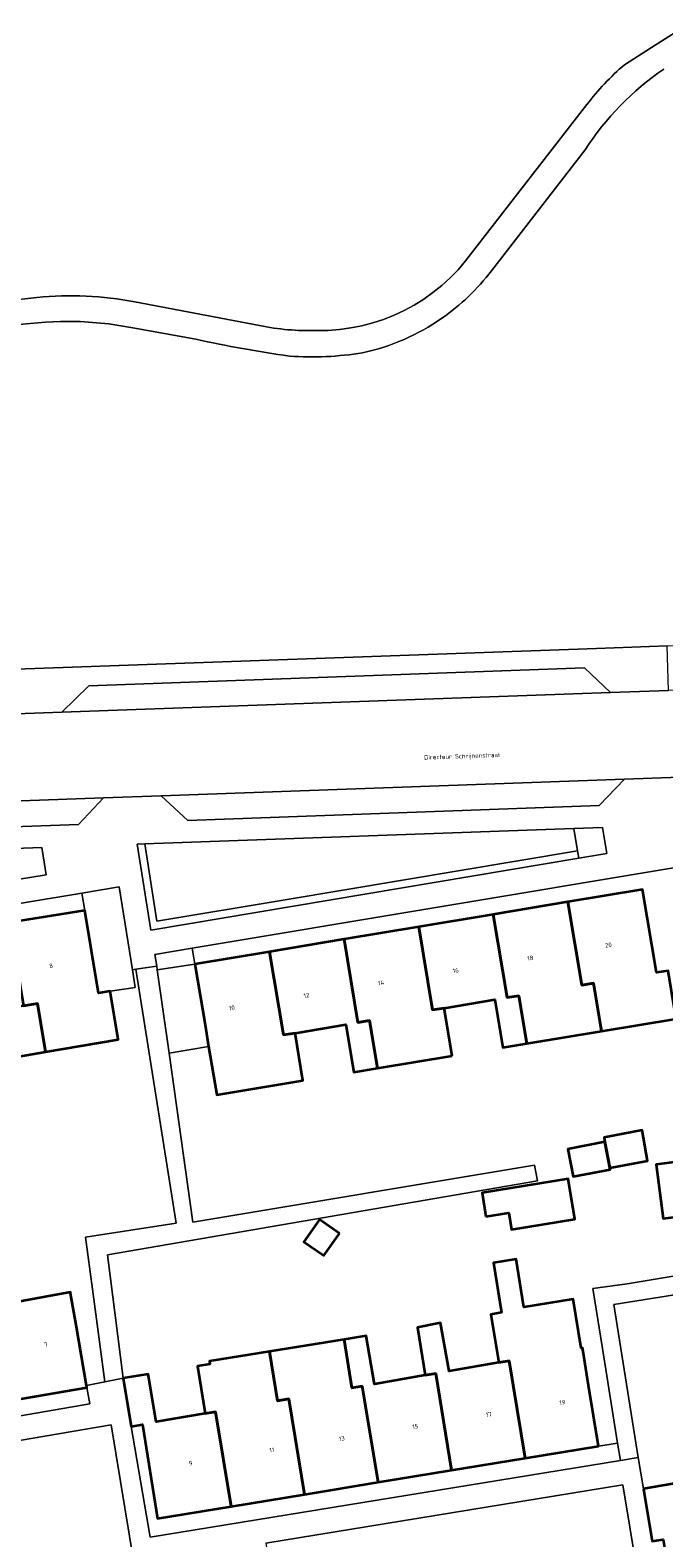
# Model space of a CAD drawing. Header units: metres. Extents: x 197700 to 204338, y 317132 to 325229.
# Tile 885 of 1056: x 203156 to 203208, y 320377 to 320500. Entities that reach past the tile are written whole.
import ezdxf
from ezdxf.enums import TextEntityAlignment as Align

# ---------------------------------------------------------------- set-up
doc = ezdxf.new("R2010")
doc.units = ezdxf.units.M
for name, color, linetype, lineweight in [('B-WE-GR-BEPLANTING_CULTUUR_HEESTERS-GV', 90, 'Continuous', 18), ('B-WE-OG-BEBOUWING-GV', 7, 'Continuous', 35), ('B-WE-OG-BEBOUWING-T18', 10, 'Continuous', 18), ('B-WE-OG-TERREIN_CULTUURSCHEIDING-GV', 7, 'Continuous', 18), ('B-WE-OG-TERREIN_ERF-GV', 7, 'Continuous', 18), ('B-WE-OG-TOPOGRAFIE-T18', 10, 'Continuous', 18), ('B-WE-VH-VERHARDING_ASFALT-GV', 252, 'Continuous', 18), ('B-WE-VH-VERHARDING_BETONSTRAATSTEEN-GV', 252, 'Continuous', 18), ('B-WE-VH-VERHARDING_GESLOTEN-GV', 252, 'Continuous', 18), ('B-WE-VH-VERHARDING_OPEN-GV', 252, 'Continuous', 18), ('B-WE-VH-VERHARDING_TEGEL-GV', 252, 'Continuous', 18)]:
    doc.layers.add(name, color=color, linetype=linetype, lineweight=lineweight)
doc.styles.add('NLCS-ISO-M200-T18', font='NLCS-ISO.ttf', dxfattribs={"height": 0.36})

msp = doc.modelspace()

# ---------------------------------------------------------------- linework, layer by layer
at = {"layer": 'B-WE-GR-BEPLANTING_CULTUUR_HEESTERS-GV'}
for points in [[(203200.546, 320433.026), (203200.645, 320432.434), (203202.924, 320432.817), (203202.566, 320434.942), (203200.238, 320434.858)], [(203155.16, 320430.724), (203157.332, 320431.08), (203156.968, 320433.308), (203154.75, 320433.227), (203155.063, 320431.316)], [(203200.645, 320432.434), (203200.546, 320433.026), (203176.767, 320429.03), (203166.33, 320427.296), (203165.343, 320433.603), (203164.739, 320433.581), (203165.834, 320426.584)], [(203166.321, 320423.646), (203166.363, 320423.351), (203169.423, 320423.808), (203169.203, 320425.107), (203166.161, 320424.598)], [(203170.246, 320418.876), (203169.423, 320423.808), (203166.363, 320423.351), (203167.318, 320416.573), (203170.543, 320417.097)]]:
    msp.add_lwpolyline(points, close=True, dxfattribs=at)
at = {"layer": 'B-WE-OG-BEBOUWING-GV'}
for points in [[(203202.499, 320418.348), (203208.568, 320419.35), (203208.495, 320419.791), (203207.916, 320423.266), (203206.957, 320423.125), (203205.83, 320429.885), (203199.762, 320428.872), (203200.89, 320422.113), (203201.849, 320422.254)], [(203155.472, 320420.421), (203156.616, 320420.614), (203157.282, 320416.67), (203163.183, 320417.683), (203162.538, 320421.6), (203161.578, 320421.456), (203160.47, 320428.184), (203154.367, 320427.186)], [(203194.822, 320421.1), (203193.694, 320427.859), (203187.626, 320426.846), (203188.754, 320420.088), (203189.703, 320420.228), (203193.809, 320420.927), (203194.454, 320417.02), (203196.42, 320417.344), (203195.771, 320421.24)], [(203196.42, 320417.344), (203202.499, 320418.348), (203201.849, 320422.254), (203200.89, 320422.113), (203199.762, 320428.872), (203193.694, 320427.859), (203194.822, 320421.1), (203195.771, 320421.24)], [(203190.35, 320416.342), (203189.703, 320420.228), (203188.754, 320420.088), (203187.626, 320426.846), (203181.558, 320425.834), (203182.686, 320419.076), (203183.635, 320419.216), (203184.28, 320415.34)], [(203175.49, 320424.821), (203176.618, 320418.063), (203177.567, 320418.203), (203181.692, 320418.906), (203182.354, 320415.022), (203184.28, 320415.34), (203183.635, 320419.216), (203182.686, 320419.076), (203181.558, 320425.834)], [(203176.618, 320418.063), (203175.49, 320424.821), (203169.423, 320423.808), (203170.246, 320418.876), (203170.543, 320417.097), (203171.196, 320413.18), (203178.211, 320414.338), (203177.567, 320418.203)], [(203157.282, 320416.67), (203156.616, 320420.614), (203155.472, 320420.421), (203154.422, 320420.243), (203155.095, 320416.294)], [(203203.164, 320407.243), (203206.244, 320407.805), (203205.791, 320410.291), (203202.695, 320409.7), (203202.763, 320409.343)], [(203202.763, 320409.343), (203199.762, 320408.77), (203200.189, 320406.529), (203203.191, 320407.102), (203203.164, 320407.243)], [(203211.54, 320407.397), (203208.735, 320407.044), (203208.65, 320407.719), (203206.95, 320407.505), (203207.501, 320403.125), (203209.202, 320403.339), (203209.307, 320402.506), (203212.112, 320402.859)], [(203193.093, 320403.274), (203194.943, 320403.574), (203195.161, 320402.227), (203200.322, 320403.062), (203199.792, 320406.339), (203192.781, 320405.205)], [(203181.174, 320401.894), (203179.563, 320403.032), (203178.291, 320401.23), (203179.903, 320400.093)], [(203200.988, 320392.285), (203200.939, 320392.582), (203200.836, 320392.563), (203200.189, 320396.56), (203196.183, 320395.911), (203195.553, 320399.802), (203193.703, 320399.503), (203194.358, 320395.454), (203193.502, 320395.315), (203194.13, 320391.402), (203194.971, 320391.545), (203196.273, 320383.609), (203202.249, 320384.59), (203201.44, 320389.524)], [(203159.79, 320394.294), (203159.316, 320397.052), (203159.304, 320397.12), (203154.449, 320396.216), (203153.321, 320396.006), (203154.642, 320388.335), (203160.638, 320389.367), (203160.611, 320389.523)], [(203181.563, 320393.279), (203182.197, 320389.327), (203183.038, 320389.47), (203184.321, 320381.649), (203190.297, 320382.629), (203189.005, 320390.508), (203188.163, 320390.365), (203184.038, 320389.645), (203183.353, 320393.569)], [(203189.005, 320390.508), (203190.297, 320382.629), (203196.273, 320383.609), (203194.971, 320391.545), (203194.13, 320391.402), (203190.095, 320390.698), (203189.41, 320394.622), (203187.54, 320394.247), (203188.163, 320390.365)], [(203178.345, 320380.669), (203177.071, 320388.433), (203176.145, 320388.276), (203175.5, 320392.297), (203170.604, 320391.505), (203170.645, 320391.252), (203169.647, 320391.09), (203170.263, 320387.253), (203171.104, 320387.396), (203172.369, 320379.689)], [(203177.071, 320388.433), (203178.345, 320380.669), (203184.321, 320381.649), (203183.038, 320389.47), (203182.197, 320389.327), (203181.563, 320393.279), (203175.5, 320392.297), (203176.145, 320388.276)], [(203172.369, 320379.689), (203171.104, 320387.396), (203170.263, 320387.253), (203166.28, 320386.576), (203165.623, 320390.443), (203163.6, 320390.118), (203164.228, 320386.205), (203165.154, 320386.362), (203166.393, 320378.709)], [(203205.906, 320381.118), (203205.965, 320380.772), (203206.599, 320376.86), (203207.517, 320377.009), (203208.778, 320369.357), (203214.756, 320370.337), (203213.505, 320377.965), (203212.441, 320377.792), (203211.739, 320382.126)]]:
    msp.add_lwpolyline(points, close=True, dxfattribs=at)
at = {"layer": 'B-WE-OG-TERREIN_CULTUURSCHEIDING-GV'}
for points in [[(203204.362, 320496.983), (203206.568, 320498.392), (203208.773, 320499.804)], [(203192.005, 320481.77), (203201.308, 320493.742)], [(203201.151, 320490.058), (203193.538, 320480.216)], [(203164.546, 320477.696), (203174.687, 320475.776)], [(203169.499, 320474.65), (203164.386, 320475.584)], [(203143.455, 320447.412), (203202.074, 320449.506), (203207.82, 320449.717), (203243.662, 320451.03), (203244.623, 320451.385), (203286.93, 320453.042), (203288.967, 320453.126)]]:
    msp.add_lwpolyline(points, dxfattribs=at)
for points in [[(203207.561, 320496.629, 0.1006941), (203201.151, 320490.058)], [(203201.308, 320493.742, -0.0567135), (203204.362, 320496.983)], [(203179.319, 320475.364, 0.2474652), (203192.005, 320481.77)], [(203193.538, 320480.216, -0.0776241), (203189.513, 320476.37)], [(203156.58, 320478.054, -0.0718181), (203164.546, 320477.696)], [(203148.736, 320476.374, -0.0624434), (203156.58, 320478.054)], [(203159.105, 320476.106, 0.0902792), (203149.485, 320474.386)], [(203164.386, 320475.584, 0.04847), (203159.105, 320476.106)], [(203174.687, 320475.776, 0.0600034), (203179.319, 320475.364)], [(203189.513, 320476.37, -0.0993871), (203183.066, 320473.557)], [(203177.117, 320473.282, -0.0186058), (203169.499, 320474.65)], [(203183.066, 320473.557, -0.0593275), (203177.117, 320473.282)]]:
    msp.add_lwpolyline(points, format="xyb", dxfattribs=at)
for points in [[(203165.343, 320433.603), (203166.33, 320427.296), (203176.767, 320429.03), (203200.546, 320433.026), (203200.238, 320434.858)], [(203160.47, 320428.184), (203161.578, 320421.456), (203162.538, 320421.6), (203164.567, 320421.904), (203164.338, 320423.354), (203163.272, 320430.101), (203160.237, 320429.599)], [(203146.625, 320376.739), (203164.862, 320372.656), (203162.609, 320386.335), (203145.465, 320383.391)], [(203206.169, 320363.425), (203207.237, 320363.184), (203206.501, 320367.662), (203204.234, 320381.456), (203175.201, 320376.709), (203176.218, 320370.169)]]:
    msp.add_lwpolyline(points, close=True, dxfattribs=at)
at = {"layer": 'B-WE-OG-TERREIN_ERF-GV'}
for points in [[(203208.522, 320431.686), (203169.203, 320425.107), (203169.423, 320423.808), (203175.49, 320424.821), (203181.558, 320425.834), (203187.626, 320426.846), (203193.694, 320427.859), (203199.762, 320428.872), (203205.83, 320429.885), (203206.957, 320423.125), (203207.916, 320423.266)], [(203154.367, 320427.186), (203160.47, 320428.184), (203160.237, 320429.599), (203134.003, 320425.259)], [(203154.449, 320396.216), (203159.304, 320397.12), (203159.316, 320397.052), (203159.79, 320394.294), (203160.611, 320389.523), (203162.094, 320389.831), (203161.091, 320397.356), (203160.525, 320401.602), (203167.912, 320402.748), (203164.625, 320423.396), (203164.338, 320423.354), (203164.567, 320421.904), (203162.538, 320421.6), (203163.183, 320417.683), (203157.282, 320416.67), (203155.095, 320416.294)], [(203208.568, 320419.35), (203202.499, 320418.348), (203196.42, 320417.344), (203194.454, 320417.02), (203193.809, 320420.927), (203189.703, 320420.228), (203190.35, 320416.342), (203184.28, 320415.34), (203182.354, 320415.022), (203181.692, 320418.906), (203177.567, 320418.203), (203178.211, 320414.338), (203171.196, 320413.18), (203170.543, 320417.097), (203167.318, 320416.573), (203169.258, 320402.813), (203197.045, 320407.451), (203197.298, 320406.178), (203162.306, 320400.166), (203163.6, 320390.118), (203165.623, 320390.443), (203166.28, 320386.576), (203170.263, 320387.253), (203169.647, 320391.09), (203170.645, 320391.252), (203170.604, 320391.505), (203175.5, 320392.297), (203181.563, 320393.279), (203183.353, 320393.569), (203184.038, 320389.645), (203188.163, 320390.365), (203187.54, 320394.247), (203189.41, 320394.622), (203190.095, 320390.698), (203194.13, 320391.402), (203193.502, 320395.315), (203194.358, 320395.454), (203193.703, 320399.503), (203195.553, 320399.802), (203196.183, 320395.911), (203200.189, 320396.56), (203200.836, 320392.563), (203200.939, 320392.582), (203200.988, 320392.285), (203201.44, 320389.524), (203202.249, 320384.59), (203203.8, 320384.844), (203202.568, 320392.546), (203201.789, 320397.414), (203204.589, 320397.786), (203213.673, 320399.328)], [(203230.371, 320400.402), (203203.492, 320396.11), (203205.472, 320383.661), (203205.906, 320381.118), (203211.739, 320382.126)]]:
    msp.add_lwpolyline(points, dxfattribs=at)
for points in [[(203203.164, 320407.243), (203203.191, 320407.102), (203200.189, 320406.529), (203199.762, 320408.77), (203202.763, 320409.343), (203202.695, 320409.7), (203205.791, 320410.291), (203206.244, 320407.805)], [(203211.54, 320407.397), (203212.112, 320402.859), (203209.307, 320402.506), (203209.202, 320403.339), (203207.501, 320403.125), (203206.95, 320407.505), (203208.65, 320407.719), (203208.735, 320407.044)], [(203195.161, 320402.227), (203194.943, 320403.574), (203193.093, 320403.274), (203192.781, 320405.205), (203199.792, 320406.339), (203200.322, 320403.062)], [(203181.174, 320401.894), (203179.903, 320400.093), (203178.291, 320401.23), (203179.563, 320403.032)]]:
    msp.add_lwpolyline(points, close=True, dxfattribs=at)
at = {"layer": 'B-WE-VH-VERHARDING_ASFALT-GV'}
msp.add_lwpolyline([(203104.184, 320435.229), (203132.183, 320436.247), (203161.981, 320437.331), (203166.677, 320437.501), (203204.364, 320438.872), (203209.655, 320439.064), (203209.092, 320446.126), (203207.945, 320446.085), (203203.229, 320445.916), (203158.614, 320444.315), (203154.9, 320444.181), (203126.155, 320443.15), (203120.552, 320442.949), (203105.894, 320442.423), (203105.239, 320442.374), (203104.585, 320442.342), (203103.725, 320442.323), (203102.865, 320442.334), (203094.312, 320442.633)], dxfattribs=at)
at = {"layer": 'B-WE-VH-VERHARDING_BETONSTRAATSTEEN-GV'}
for points in [[(203203.229, 320445.916), (203201.106, 320447.912), (203160.79, 320446.464), (203158.614, 320444.315)], [(203166.677, 320437.501), (203168.85, 320435.509), (203202.293, 320436.726), (203204.364, 320438.872)], [(203132.183, 320436.247), (203134.156, 320434.248), (203159.956, 320435.186), (203161.981, 320437.331)]]:
    msp.add_lwpolyline(points, close=True, dxfattribs=at)
at = {"layer": 'B-WE-VH-VERHARDING_GESLOTEN-GV'}
for points in [[(203208.773, 320499.804), (203206.568, 320498.392), (203204.362, 320496.983)], [(203201.308, 320493.742), (203192.005, 320481.77)], [(203193.538, 320480.216), (203201.151, 320490.058)], [(203174.687, 320475.776), (203164.546, 320477.696)], [(203164.386, 320475.584), (203169.499, 320474.65)]]:
    msp.add_lwpolyline(points, dxfattribs=at)
for points in [[(203201.151, 320490.058, -0.1006941), (203207.561, 320496.629)], [(203204.362, 320496.983, 0.0567135), (203201.308, 320493.742)], [(203192.005, 320481.77, -0.2474652), (203179.319, 320475.364)], [(203189.513, 320476.37, 0.0776241), (203193.538, 320480.216)], [(203164.546, 320477.696, 0.0718181), (203156.58, 320478.054)], [(203156.58, 320478.054, 0.0624434), (203148.736, 320476.374)], [(203149.485, 320474.386, -0.0902792), (203159.105, 320476.106)], [(203159.105, 320476.106, -0.04847), (203164.386, 320475.584)], [(203179.319, 320475.364, -0.0600034), (203174.687, 320475.776)], [(203183.066, 320473.557, 0.0993871), (203189.513, 320476.37)], [(203169.499, 320474.65, 0.0186058), (203177.117, 320473.282)], [(203177.117, 320473.282, 0.0593275), (203183.066, 320473.557)]]:
    msp.add_lwpolyline(points, format="xyb", dxfattribs=at)
at = {"layer": 'B-WE-VH-VERHARDING_OPEN-GV'}
for points in [[(203201.789, 320397.414), (203202.568, 320392.546), (203203.8, 320384.844), (203204.027, 320383.426), (203205.472, 320383.661), (203203.492, 320396.11), (203230.371, 320400.402), (203237.371, 320401.608), (203237.171, 320402.984), (203215.411, 320399.517), (203215.057, 320400.456), (203212.782, 320415.431), (203211.31, 320424.921), (203211.308, 320424.976), (203209.804, 320424.7), (203213.673, 320399.328), (203204.589, 320397.786)], [(203164.625, 320423.396), (203167.912, 320402.748), (203160.525, 320401.602), (203161.091, 320397.356), (203162.094, 320389.831), (203163.6, 320390.118), (203162.306, 320400.166), (203197.298, 320406.178), (203197.045, 320407.451), (203169.258, 320402.813), (203167.318, 320416.573), (203166.363, 320423.351), (203166.321, 320423.646)], [(203142.65, 320386.272), (203136.655, 320385.241), (203135.339, 320392.88), (203134.428, 320392.732), (203136.073, 320383.756), (203160.871, 320388.032), (203160.638, 320389.367), (203154.642, 320388.335), (203148.646, 320387.304)], [(203196.273, 320383.609), (203190.297, 320382.629), (203184.321, 320381.649), (203178.345, 320380.669), (203172.369, 320379.689), (203166.393, 320378.709), (203165.154, 320386.362), (203164.228, 320386.205), (203165.784, 320377.2), (203204.027, 320383.426), (203203.8, 320384.844), (203202.249, 320384.59)]]:
    msp.add_lwpolyline(points, close=True, dxfattribs=at)
at = {"layer": 'B-WE-VH-VERHARDING_TEGEL-GV'}
for points in [[(203207.945, 320446.085), (203207.82, 320449.717), (203202.074, 320449.506), (203143.455, 320447.412), (203141.057, 320447.326), (203116.662, 320446.44), (203113.47, 320446.325), (203097.807, 320445.756), (203095.471, 320445.671), (203093.181, 320445.588), (203093.53, 320442.68)], [(203094.312, 320442.633), (203102.865, 320442.334), (203103.725, 320442.323), (203104.585, 320442.342), (203106.664, 320444.521), (203118.477, 320444.946), (203120.552, 320442.949), (203126.155, 320443.15), (203128.12, 320445.291), (203152.765, 320446.176), (203154.9, 320444.181), (203158.614, 320444.315), (203160.79, 320446.464), (203201.106, 320447.912), (203203.229, 320445.916), (203207.945, 320446.085)], [(203209.959, 320435.243), (203209.655, 320439.064), (203204.364, 320438.872), (203202.293, 320436.726), (203168.85, 320435.509), (203166.677, 320437.501), (203161.981, 320437.331), (203159.956, 320435.186), (203134.156, 320434.248), (203132.183, 320436.247), (203104.184, 320435.229)], [(203102.544, 320430.347), (203103.593, 320431.091), (203105.73, 320432.155), (203106.657, 320432.371), (203130.711, 320433.231), (203132.279, 320423.599), (203134.191, 320423.9), (203134.003, 320425.259), (203160.237, 320429.599), (203163.272, 320430.101), (203164.338, 320423.354), (203164.625, 320423.396), (203166.321, 320423.646), (203166.161, 320424.598), (203169.203, 320425.107), (203208.522, 320431.686), (203209.58, 320424.655), (203209.804, 320424.7), (203211.308, 320424.976), (203211.283, 320425.58), (203211.315, 320426.333), (203211.012, 320428.32), (203209.959, 320435.243)], [(203206.599, 320376.86), (203205.965, 320380.772), (203205.906, 320381.118), (203205.472, 320383.661), (203204.027, 320383.426), (203165.784, 320377.2), (203164.228, 320386.205), (203163.6, 320390.118), (203162.094, 320389.831), (203160.611, 320389.523), (203160.638, 320389.367), (203160.871, 320388.032), (203136.073, 320383.756), (203134.428, 320392.732), (203133.754, 320396.645), (203132.157, 320396.37), (203132.622, 320393.733), (203135.178, 320379.254), (203146.625, 320376.739), (203145.465, 320383.391), (203162.609, 320386.335), (203164.862, 320372.656)], [(203175.201, 320376.709), (203204.234, 320381.456), (203206.501, 320367.662)]]:
    msp.add_lwpolyline(points, dxfattribs=at)
for points in [[(203165.343, 320433.603), (203200.238, 320434.858), (203202.566, 320434.942), (203202.924, 320432.817), (203200.645, 320432.434), (203165.834, 320426.584), (203164.739, 320433.581)], [(203155.16, 320430.724), (203133.659, 320427.205), (203132.88, 320432.432), (203133.483, 320432.454), (203154.75, 320433.227), (203156.968, 320433.308), (203157.332, 320431.08)]]:
    msp.add_lwpolyline(points, close=True, dxfattribs=at)

# ---------------------------------------------------------------- texts
at = {"layer": 'B-WE-OG-BEBOUWING-T18', "style": 'NLCS-ISO-M200-T18'}
for s, rotation, p in [('20', 9.4, (203203.052, 320425.366)), ('18', 9.4, (203196.7, 320424.305)), ('8', 9.2, (203157.724, 320423.682)), ('16', 9.4, (203190.633, 320423.293)), ('14', 9.4, (203184.565, 320422.28)), ('10', 9.4, (203172.429, 320420.255)), ('12', 9.4, (203178.497, 320421.268)), ('7', 9.7, (203157.3, 320392.851)), ('17', 9.3, (203193.324, 320387.179)), ('19', 9.3, (203199.3, 320388.159)), ('15', 9.3, (203187.348, 320386.199)), ('13', 9.3, (203181.372, 320385.219)), ('11', 9.3, (203175.68, 320384.285)), ('9', 9.3, (203169.072, 320383.202))]:
    msp.add_text(s, height=0.36, rotation=rotation, dxfattribs=at).set_placement(p, align=Align.MIDDLE)
at = {"layer": 'B-WE-OG-TOPOGRAFIE-T18', "style": 'NLCS-ISO-M200-T18'}
msp.add_text('Directeur Schrijnenstraat', height=0.36, rotation=2, dxfattribs=at).set_placement((203191.169, 320440.687), align=Align.MIDDLE)

doc.saveas('drawing.dxf')
